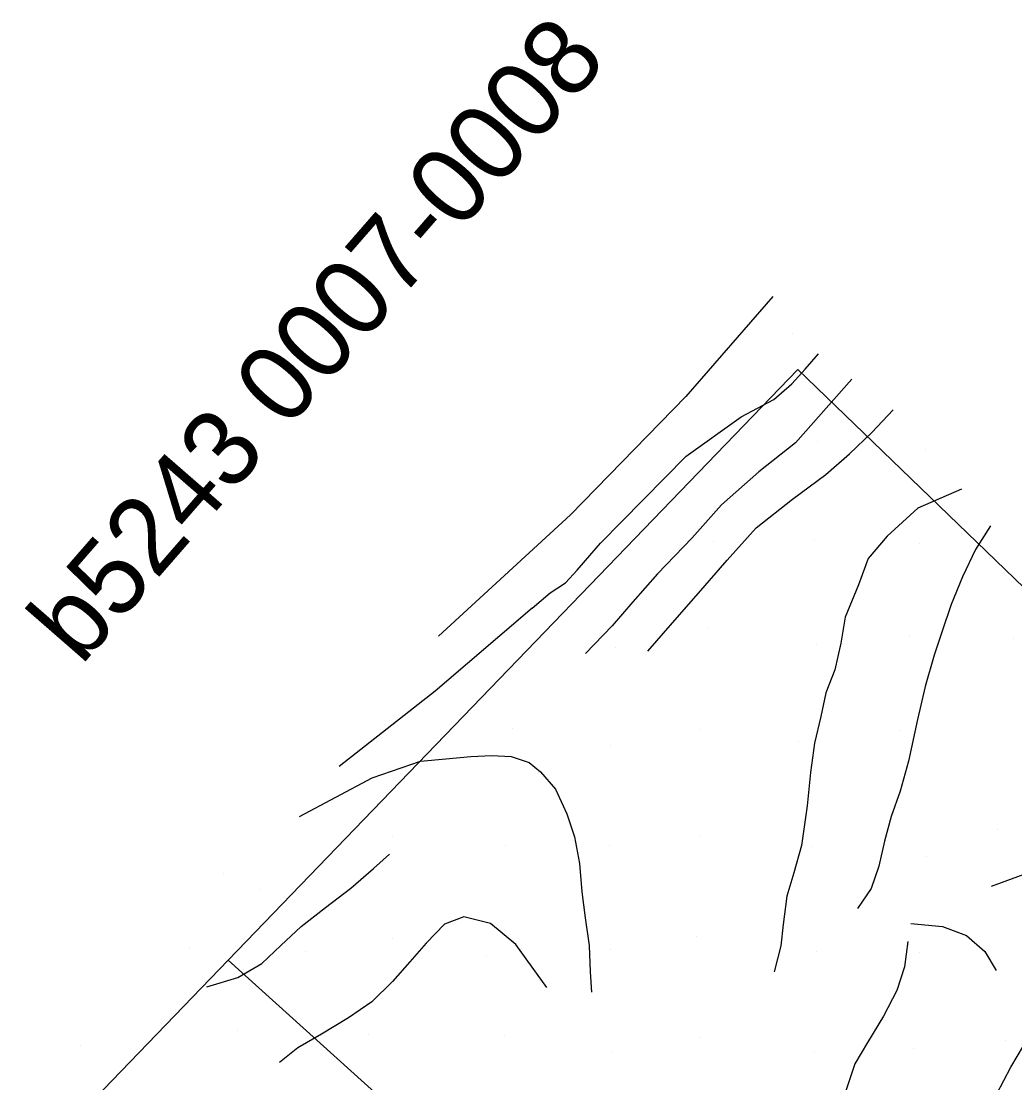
# Model space of a CAD drawing. Extents: x 1497074 to 1501343, y 481943 to 486114.
# Drawn here: x 1499153.8 to 1499348.3, y 485905.8 to 486113.5 of the extents above; entities that cross this region are included whole.
import ezdxf

# ---------------------------------------------------------------- set-up
doc = ezdxf.new("R2010")
doc.units = 0
for name, color, linetype in [('PH Exist DTM Boundary', 7, 'Continuous'), ('PH Exist DTM Boundary Text', 7, 'Continuous'), ('PH Exist DTM Breakline', 7, 'Continuous'), ('PH Exist DTM Point', 7, 'Continuous')]:
    doc.layers.add(name, color=color, linetype=linetype)

msp = doc.modelspace()

# ---------------------------------------------------------------- linework, layer by layer
at = {"layer": 'PH Exist DTM Boundary'}
for points in [[(1499194.3, 485929.74), (1499565.8, 485594.67), (1499665.72, 485698.27), (1499305.84, 486045.38)], [(1498846.5, 485569.16), (1499227.59, 485244.03), (1499565.8, 485594.67), (1499194.3, 485929.74)]]:
    msp.add_lwpolyline(points, close=True, dxfattribs=at)
at = {"layer": 'PH Exist DTM Breakline'}
for points in [[(1499300.9, 486059.64), (1499283.89, 486040.06), (1499261.3, 486016.94), (1499235.44, 485993.19)], [(1499253.77, 485998.65), (1499257.29, 486001.62), (1499260.35, 486003.63), (1499262.6, 486006.1), (1499264.26, 486008.01), (1499267.18, 486011.36), (1499283.95, 486028.39), (1499294.74, 486036.12), (1499301.13, 486039.47), (1499304.65, 486042.59), (1499307.26, 486045.43), (1499309.88, 486048.44)], [(1499316.38, 486043.47), (1499305.38, 486031.03), (1499298.18, 486025.35), (1499290.86, 486018.86), (1499285.11, 486012.43), (1499278.3, 486005.39), (1499273.49, 485999.87), (1499269.44, 485995.22), (1499264.24, 485989.78)], [(1499276.42, 485990.21), (1499281.27, 485995.78), (1499286.35, 486001.6), (1499291.97, 486008.06), (1499297.68, 486014.4), (1499304.78, 486019.99), (1499311.26, 486024.84), (1499315.92, 486028.89), (1499320.27, 486033.06), (1499324.5, 486037.45)], [(1499337.83, 486021.97), (1499329.32, 486018.21), (1499323.27, 486012.73), (1499319.57, 486008.39), (1499317.7, 486003.24), (1499315.07, 485996.89), (1499314.21, 485991.83), (1499313.08, 485986.55), (1499311.27, 485982.09), (1499310.28, 485977.42), (1499309.06, 485972.23), (1499308.3, 485966.51), (1499307.61, 485959.95), (1499306.54, 485952.2), (1499305.04, 485946.87), (1499303.66, 485942.3), (1499302.91, 485936.75), (1499302.48, 485932.56), (1499301.2, 485927.45)], [(1499343.54, 486014.78), (1499340.61, 486010.14), (1499338.06, 486004.79), (1499335.8, 485999.37), (1499334, 485993.97), (1499332.5, 485989.47), (1499330.74, 485983.35), (1499329.21, 485976.84), (1499327.46, 485968.71), (1499325.87, 485962.84), (1499324.07, 485957.9), (1499322.79, 485953.05), (1499321.66, 485948.17), (1499320.15, 485943.77), (1499317.51, 485939.89)], [(1499253.77, 485998.65), (1499234.81, 485982.43), (1499215.98, 485967.63)], [(1499208.27, 485957.88), (1499222.45, 485965.43), (1499231.95, 485968.72), (1499236.92, 485969.17), (1499241.81, 485969.62), (1499245.89, 485969.83), (1499249.71, 485969.59), (1499253.18, 485968.47), (1499255.41, 485966.63), (1499258.36, 485963.24), (1499260.6, 485958.37), (1499262.06, 485953.88), (1499263.03, 485948.64), (1499263.52, 485943.14), (1499264.14, 485938.01), (1499264.95, 485932.62), (1499265.12, 485927.49), (1499265.43, 485923.5)], [(1499404.5, 485965.12), (1499380.57, 485957.35), (1499353.96, 485947.98), (1499343.65, 485944.17)], [(1499190.07, 485924.56), (1499196.14, 485926.39), (1499200.88, 485929.1), (1499204.61, 485932.59), (1499208.56, 485936.31), (1499213.35, 485940.03), (1499218.28, 485943.84), (1499222.74, 485947.7), (1499225.89, 485950.52)], [(1499338.41, 485875.42), (1499338.43, 485880.26), (1499340.17, 485884.29), (1499341.34, 485888.91), (1499341.71, 485893.71), (1499342.78, 485898.91), (1499344.79, 485903.6), (1499347.49, 485908.81), (1499351.23, 485915.07), (1499354.84, 485920.58), (1499359.06, 485926.29), (1499363.76, 485931.87), (1499368.81, 485937.66), (1499373.27, 485942.79), (1499377.18, 485947.28)], [(1499256.66, 485924.38), (1499250.6, 485932.83), (1499245.64, 485936.94), (1499240.4, 485938.26), (1499236.63, 485936.77), (1499233.02, 485933.08), (1499229.85, 485929.43), (1499226.47, 485925.55), (1499222.42, 485921.59), (1499217.86, 485918.49), (1499212.57, 485915.25), (1499207.88, 485912.57), (1499204.32, 485909.69)], [(1499327.96, 485936.93), (1499334.12, 485936.32), (1499338.84, 485934.57), (1499342.43, 485931.44), (1499344.62, 485927.7)], [(1499327.33, 485933.42), (1499326.69, 485928.46), (1499325.21, 485923.81), (1499322.6, 485918.77), (1499319.45, 485913.65), (1499316.97, 485909.47), (1499315.29, 485904.37), (1499314.03, 485899.55), (1499312.24, 485895.47), (1499309.58, 485892.31), (1499304.01, 485889.43), (1499299.24, 485885.89), (1499295.19, 485882.76), (1499290.86, 485879.21), (1499287.61, 485875.84), (1499284.17, 485871.89), (1499277.77, 485861.5)]]:
    msp.add_lwpolyline(points, dxfattribs=at)
at = {"layer": 'PH Exist DTM Point'}
for p, q in [((1499304.76, 486052.34), (1499304.76, 486052.34)), ((1499309.74, 486031.21), (1499309.74, 486031.21)), ((1499330.8, 486029.69), (1499330.8, 486029.69)), ((1499289.34, 486011.78), (1499289.34, 486011.78)), ((1499309, 486011.85), (1499309, 486011.85)), ((1499329.63, 486011.3), (1499329.63, 486011.3)), ((1499288.24, 485994.89), (1499288.24, 485994.89)), ((1499309.42, 485991.49), (1499309.42, 485991.49)), ((1499327.64, 485993.04), (1499327.64, 485993.04)), ((1499347.99, 485992.73), (1499347.99, 485992.73)), ((1499270.13, 485990.87), (1499270.13, 485990.87)), ((1499250.01, 485975.12), (1499250.01, 485975.12)), ((1499286.49, 485974.83), (1499286.49, 485974.83)), ((1499325.76, 485974.68), (1499325.76, 485974.68)), ((1499305.98, 485972.5), (1499305.98, 485972.5)), ((1499269.1, 485971.82), (1499269.1, 485971.82)), ((1499226.49, 485954.04), (1499226.49, 485954.04)), ((1499286.84, 485954.25), (1499286.84, 485954.25)), ((1499344.95, 485955.38), (1499344.95, 485955.38)), ((1499248.55, 485952.25), (1499248.55, 485952.25)), ((1499268.96, 485952.14), (1499268.96, 485952.14)), ((1499308.77, 485951.97), (1499308.77, 485951.97)), ((1499331.02, 485950.09), (1499331.02, 485950.09)), ((1499193.39, 485946.76), (1499193.39, 485946.76)), ((1499200.39, 485943.65), (1499200.39, 485943.65)), ((1499226.44, 485934.08), (1499226.44, 485934.08)), ((1499286.03, 485934.44), (1499286.03, 485934.44)), ((1499186.62, 485932.09), (1499186.62, 485932.09)), ((1499209.43, 485931.48), (1499209.43, 485931.48)), ((1499269.06, 485931.8), (1499269.06, 485931.8)), ((1499309.48, 485931.44), (1499309.48, 485931.44)), ((1499329.62, 485931.32), (1499329.62, 485931.32)), ((1499244.84, 485930.62), (1499244.84, 485930.62)), ((1499196.04, 485915.92), (1499196.04, 485915.92)), ((1499221.82, 485915.16), (1499221.82, 485915.16)), ((1499248.38, 485915.05), (1499248.38, 485915.05)), ((1499286.82, 485914.58), (1499286.82, 485914.58)), ((1499165.32, 485913.07), (1499165.32, 485913.07)), ((1499328.36, 485912.41), (1499328.36, 485912.41)), ((1499346.56, 485913.98), (1499346.56, 485913.98)), ((1499269.24, 485911.64), (1499269.24, 485911.64)), ((1499309.09, 485911.78), (1499309.09, 485911.78))]:
    msp.add_line(p, q, dxfattribs=at)

# ---------------------------------------------------------------- texts
at = {"layer": 'PH Exist DTM Boundary Text'}
msp.add_text('b5243 0007-0008', height=15, rotation=48.9472, dxfattribs=at).set_placement((1499165.47, 485987.22))

doc.saveas('drawing.dxf')
